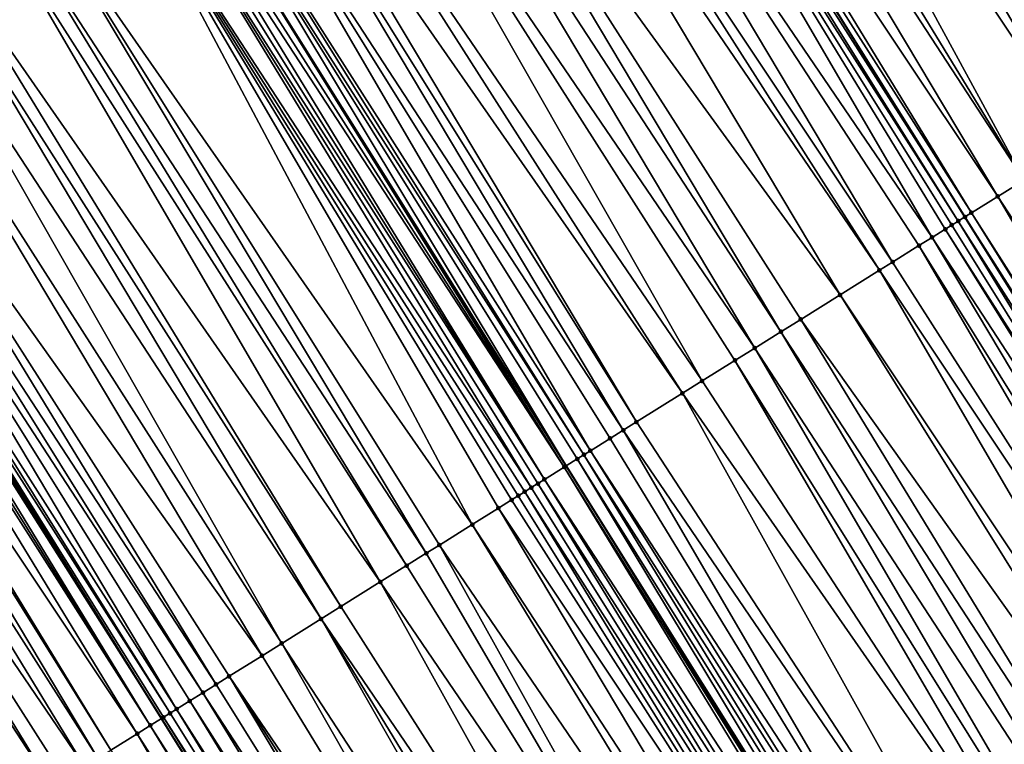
# Model space of a CAD drawing. Header units: feet. Extents: x 2004186 to 2014793, y 836912 to 864902.
# Tile 456 of 974: x 2009856 to 2009882, y 848947 to 848966. Entities that reach past the tile are written whole.
import ezdxf

# ---------------------------------------------------------------- set-up
doc = ezdxf.new("R2010")
doc.units = ezdxf.units.FT
doc.header["$LTSCALE"] = 100
doc.header["$MEASUREMENT"] = 0
for name, color, linetype, lineweight in [('EP_Travel Lane', 5, 'Continuous', 40), ('GPL_Skip Line', 2, 'Continuous', 40), ('Road Shots', 4, 'Continuous', 200), ('Road X-Section', 30, 'Continuous', 13)]:
    doc.layers.add(name, color=color, linetype=linetype, lineweight=lineweight)
doc.layers.add('I-77 SB_MM21-27-Surface-TIN', color=7, linetype='Continuous')

msp = doc.modelspace()

# ---------------------------------------------------------------- linework, layer by layer
at = {"layer": 'EP_Travel Lane'}
msp.add_polyline3d([(2009922.732590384, 848845.9093054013, 427.7466532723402), (2009912.311521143, 848862.9794874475, 427.6353479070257), (2009901.890393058, 848880.049765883, 427.5545564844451), (2009891.469273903, 848897.1200296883, 427.4691715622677), (2009881.063165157, 848913.8753565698, 427.4190355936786), (2009870.463312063, 848930.8352990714, 427.3590392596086), (2009859.863490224, 848947.7951915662, 427.2796639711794), (2009849.263633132, 848964.755140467, 427.2221198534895), (2009838.720720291, 848981.3424521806, 427.1364189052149), (2009827.963152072, 848998.2030135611, 427.0771608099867), (2009817.205627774, 849015.0635061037, 426.9972308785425), (2009806.448035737, 849031.9241048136, 426.949170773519), (2009795.557487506, 849048.2402471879, 426.8732766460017), (2009784.392036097, 849064.8334639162, 426.7987282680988), (2009773.226573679, 849081.4266970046, 426.7300865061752), (2009762.061131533, 849098.0198999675, 426.6504041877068), (2009750.965655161, 849114.3226856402, 426.583410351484)], dxfattribs=at)
at = {"layer": 'GPL_Skip Line'}
for points in [[(2009953.829437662, 848841.4261146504, 428.721481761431), (2009943.524610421, 848858.56616258, 428.6641164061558), (2009933.127624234, 848875.6511519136, 428.5878087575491), (2009922.730622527, 848892.7361667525, 428.519566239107), (2009912.33363203, 848909.8211631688, 428.4454982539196), (2009901.793440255, 848926.8179547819, 428.3846184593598), (2009891.20368886, 848943.7842266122, 428.3312489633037), (2009880.613957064, 848960.750467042, 428.2658008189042), (2009870.024222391, 848977.7167120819, 428.202126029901), (2009859.249325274, 848994.5654839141, 428.1196564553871), (2009848.421835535, 849011.3809139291, 428.0372503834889), (2009837.59432419, 849028.196377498, 427.9649437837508), (2009826.766831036, 849045.0118128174, 427.8841342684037), (2009815.719622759, 849061.6833479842, 427.8140215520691), (2009804.626809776, 849078.3250743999, 427.7626321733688), (2009793.534014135, 849094.966774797, 427.701693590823), (2009782.441233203, 849111.6084531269, 427.6326563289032), (2009771.182598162, 849128.138074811, 427.5321407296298)], [(2009933.158281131, 848852.2558033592, 428.2070710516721), (2009922.774190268, 848869.3486734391, 428.1384617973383), (2009912.390098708, 848886.4415446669, 428.0702190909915), (2009902.006056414, 848903.5343347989, 427.976362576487), (2009891.530412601, 848920.4104319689, 427.9136971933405), (2009880.92433474, 848937.3665026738, 427.8573967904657), (2009870.318280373, 848954.3225358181, 427.7865722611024), (2009859.712203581, 848971.2786048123, 427.72960863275), (2009849.022044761, 848987.9779411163, 427.6566642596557), (2009838.194197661, 849004.7931455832, 427.5752317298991), (2009827.36634023, 849021.608366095, 427.4986247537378), (2009816.538476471, 849038.4235964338, 427.4249755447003), (2009805.637161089, 849054.960949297, 427.3642147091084), (2009794.594976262, 849071.6363890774, 427.304301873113), (2009783.5527462, 849088.3118971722, 427.2693528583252), (2009772.510594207, 849104.9872873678, 427.1912455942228), (2009761.310572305, 849121.3920772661, 427.0964918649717)]]:
    msp.add_polyline3d(points, dxfattribs=at)
at = {"layer": 'I-77 SB_MM21-27-Surface-TIN', "color": 128, "linetype": 'ByBlock', "lineweight": -2}
for points in [[(2009877.658501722, 848982.4830293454, 428.5531256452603), (2009876.470951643, 848981.7415950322, 428.4957626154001), (2009887.569639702, 848965.093102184, 428.5819766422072)], [(2009877.658501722, 848982.4830293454, 428.5531256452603), (2009887.569639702, 848965.093102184, 428.5819766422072), (2009888.926841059, 848965.9404536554, 428.6467578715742)], [(2009876.470951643, 848981.7415950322, 428.4957626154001), (2009875.453036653, 848981.1061038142, 428.455790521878), (2009886.891034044, 848964.6694344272, 428.552655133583)], [(2009876.470951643, 848981.7415950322, 428.4957626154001), (2009886.891034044, 848964.6694344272, 428.552655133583), (2009887.569639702, 848965.093102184, 428.5819766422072)], [(2009875.453036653, 848981.1061038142, 428.455790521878), (2009874.604783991, 848980.5765120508, 428.4164226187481), (2009885.703473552, 848963.928016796, 428.5017053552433)], [(2009875.453036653, 848981.1061038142, 428.455790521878), (2009886.212424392, 848964.2457730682, 428.5257946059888), (2009886.891034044, 848964.6694344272, 428.552655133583)], [(2009875.453036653, 848981.1061038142, 428.455790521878), (2009885.703473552, 848963.928016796, 428.5017053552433), (2009886.212424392, 848964.2457730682, 428.5257946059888)], [(2009874.604783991, 848980.5765120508, 428.4164226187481), (2009873.586880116, 848979.9410030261, 428.3696011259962), (2009884.346269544, 848963.0806695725, 428.4385580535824)], [(2009874.604783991, 848980.5765120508, 428.4164226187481), (2009884.346269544, 848963.0806695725, 428.4385580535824), (2009885.703473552, 848963.928016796, 428.5017053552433)], [(2009873.586880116, 848979.9410030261, 428.3696011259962), (2009872.568984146, 848979.3054813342, 428.3179070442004), (2009883.667673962, 848962.6569856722, 428.4030268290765)], [(2009873.586880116, 848979.9410030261, 428.3696011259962), (2009883.667673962, 848962.6569856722, 428.4030268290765), (2009884.346269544, 848963.0806695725, 428.4385580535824)], [(2009872.568984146, 848979.3054813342, 428.3179070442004), (2009871.720733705, 848978.7758860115, 428.2771701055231), (2009882.140831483, 848961.7037007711, 428.3245719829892)], [(2009872.568984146, 848979.3054813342, 428.3179070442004), (2009882.140831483, 848961.7037007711, 428.3245719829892), (2009883.667673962, 848962.6569856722, 428.4030268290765)], [(2009871.720733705, 848978.7758860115, 428.2771701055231), (2009871.211785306, 848978.4581258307, 428.2515789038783), (2009882.140831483, 848961.7037007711, 428.3245719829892)], [(2009871.211785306, 848978.4581258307, 428.2515789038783), (2009870.363529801, 848977.9285386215, 428.2139627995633), (2009881.46223099, 848961.2800247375, 428.2920667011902)], [(2009871.211785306, 848978.4581258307, 428.2515789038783), (2009881.46223099, 848961.2800247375, 428.2920667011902), (2009882.140831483, 848961.7037007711, 428.3245719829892)], [(2009870.363529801, 848977.9285386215, 428.2139627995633), (2009870.024222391, 848977.7167120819, 428.202126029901), (2009880.783617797, 848960.8563690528, 428.2673888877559)], [(2009870.363529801, 848977.9285386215, 428.2139627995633), (2009880.783617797, 848960.8563690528, 428.2673888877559), (2009881.46223099, 848961.2800247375, 428.2920667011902)], [(2009869.854568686, 848977.610798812, 428.1962076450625), (2009880.613957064, 848960.750467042, 428.2658008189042), (2009870.024222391, 848977.7167120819, 428.202126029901)], [(2009880.783617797, 848960.8563690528, 428.2673888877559), (2009870.024222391, 848977.7167120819, 428.202126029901), (2009880.613957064, 848960.750467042, 428.2658008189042)], [(2009869.684920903, 848977.5048760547, 428.1866398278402), (2009868.497357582, 848976.7634629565, 428.1374373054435), (2009879.765706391, 848960.2208720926, 428.2252049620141)], [(2009869.854568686, 848977.610798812, 428.1962076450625), (2009869.684920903, 848977.5048760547, 428.1866398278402), (2009880.444309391, 848960.6445441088, 428.2561647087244)], [(2009869.684920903, 848977.5048760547, 428.1866398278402), (2009880.274666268, 848960.5386138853, 428.2437244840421), (2009880.444309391, 848960.6445441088, 428.2561647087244)], [(2009869.684920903, 848977.5048760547, 428.1866398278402), (2009880.105016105, 848960.4326949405, 428.2356226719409), (2009880.274666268, 848960.5386138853, 428.2437244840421)], [(2009869.684920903, 848977.5048760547, 428.1866398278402), (2009879.765706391, 848960.2208720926, 428.2252049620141), (2009880.105016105, 848960.4326949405, 428.2356226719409)], [(2009869.854568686, 848977.610798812, 428.1962076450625), (2009880.444309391, 848960.6445441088, 428.2561647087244), (2009880.613957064, 848960.750467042, 428.2658008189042)], [(2009868.497357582, 848976.7634629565, 428.1374373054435), (2009867.649114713, 848976.2338555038, 428.0920344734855), (2009878.747803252, 848959.5853618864, 428.1779257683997)], [(2009868.497357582, 848976.7634629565, 428.1374373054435), (2009879.426400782, 848960.0090426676, 428.2122571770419), (2009879.765706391, 848960.2208720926, 428.2252049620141)], [(2009868.497357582, 848976.7634629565, 428.1374373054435), (2009878.747803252, 848959.5853618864, 428.1779257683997), (2009879.426400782, 848960.0090426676, 428.2122571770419)], [(2009867.649114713, 848976.2338555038, 428.0920344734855), (2009867.140161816, 848975.9161025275, 428.0692144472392), (2009878.40851081, 848959.3735113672, 428.1568640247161)], [(2009867.649114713, 848976.2338555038, 428.0920344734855), (2009878.40851081, 848959.3735113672, 428.1568640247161), (2009878.747803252, 848959.5853618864, 428.1779257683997)], [(2009867.140161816, 848975.9161025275, 428.0692144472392), (2009865.613315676, 848974.9628234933, 427.9930209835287), (2009877.390617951, 848958.7379846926, 428.103250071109)], [(2009867.140161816, 848975.9161025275, 428.0692144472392), (2009877.390617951, 848958.7379846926, 428.103250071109), (2009878.40851081, 848959.3735113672, 428.1568640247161)], [(2009865.613315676, 848974.9628234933, 427.9930209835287), (2009864.93470756, 848974.5391596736, 427.9652160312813), (2009875.863751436, 848957.7847382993, 428.0396076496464)], [(2009865.613315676, 848974.9628234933, 427.9930209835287), (2009876.372709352, 848958.1024832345, 428.0593360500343), (2009877.390617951, 848958.7379846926, 428.103250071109)], [(2009865.613315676, 848974.9628234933, 427.9930209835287), (2009875.863751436, 848957.7847382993, 428.0396076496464), (2009876.372709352, 848958.1024832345, 428.0593360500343)], [(2009864.93470756, 848974.5391596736, 427.9652160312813), (2009863.916807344, 848973.9036447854, 427.9161389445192), (2009875.185142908, 848957.3610751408, 428.0120548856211)], [(2009864.93470756, 848974.5391596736, 427.9652160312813), (2009875.185142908, 848957.3610751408, 428.0120548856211), (2009875.863751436, 848957.7847382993, 428.0396076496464)], [(2009863.916807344, 848973.9036447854, 427.9161389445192), (2009862.559600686, 848973.0563018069, 427.854628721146), (2009873.827940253, 848956.5137257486, 427.9480733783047)], [(2009863.916807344, 848973.9036447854, 427.9161389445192), (2009874.676191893, 848957.0433191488, 427.988073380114), (2009875.185142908, 848957.3610751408, 428.0120548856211)], [(2009863.916807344, 848973.9036447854, 427.9161389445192), (2009873.827940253, 848956.5137257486, 427.9480733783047), (2009874.676191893, 848957.0433191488, 427.988073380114)], [(2009862.559600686, 848973.0563018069, 427.854628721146), (2009861.880996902, 848972.6326310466, 427.8241539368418), (2009873.31898419, 848956.195977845, 427.9272031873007)], [(2009862.559600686, 848973.0563018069, 427.854628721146), (2009873.31898419, 848956.195977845, 427.9272031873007), (2009873.827940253, 848956.5137257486, 427.9480733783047)], [(2009861.880996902, 848972.6326310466, 427.8241539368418), (2009861.541692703, 848972.4207993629, 427.8103384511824), (2009872.131420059, 848955.4545660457, 427.8784966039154)], [(2009861.880996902, 848972.6326310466, 427.8241539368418), (2009872.131420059, 848955.4545660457, 427.8784966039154), (2009873.31898419, 848956.195977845, 427.9272031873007)], [(2009861.541692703, 848972.4207993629, 427.8103384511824), (2009860.863073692, 848971.997152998, 427.7892476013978), (2009871.792111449, 848955.2427414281, 427.8673981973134)], [(2009861.541692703, 848972.4207993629, 427.8103384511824), (2009871.792111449, 848955.2427414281, 427.8673981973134), (2009872.131420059, 848955.4545660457, 427.8784966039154)], [(2009860.863073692, 848971.997152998, 427.7892476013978), (2009860.184466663, 848971.5734874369, 427.760772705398), (2009870.943856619, 848954.7131531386, 427.8293639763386)], [(2009860.863073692, 848971.997152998, 427.7892476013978), (2009871.452805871, 848955.0309119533, 427.8544313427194), (2009871.792111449, 848955.2427414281, 427.8673981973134)], [(2009860.863073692, 848971.997152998, 427.7892476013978), (2009870.943856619, 848954.7131531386, 427.8293639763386), (2009871.452805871, 848955.0309119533, 427.8544313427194)], [(2009860.184466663, 848971.5734874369, 427.760772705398), (2009860.014826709, 848971.4675521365, 427.7463800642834), (2009870.774210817, 848954.6072272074, 427.8185748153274)], [(2009860.184466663, 848971.5734874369, 427.760772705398), (2009870.774210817, 848954.6072272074, 427.8185748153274), (2009870.943856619, 848954.7131531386, 427.8293639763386)], [(2009860.014826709, 848971.4675521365, 427.7463800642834), (2009859.712203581, 848971.2786048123, 427.72960863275), (2009870.318280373, 848954.3225358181, 427.7865722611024)], [(2009860.014826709, 848971.4675521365, 427.7463800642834), (2009870.318280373, 848954.3225358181, 427.7865722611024), (2009870.60456865, 848954.5012954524, 427.8055454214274)], [(2009860.014826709, 848971.4675521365, 427.7463800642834), (2009870.60456865, 848954.5012954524, 427.8055454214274), (2009870.774210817, 848954.6072272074, 427.8185748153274)], [(2009859.505882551, 848971.1497851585, 427.7181742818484), (2009859.336229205, 848971.0438713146, 427.7120350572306), (2009870.265278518, 848954.2894412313, 427.7830596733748)], [(2009859.505882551, 848971.1497851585, 427.7181742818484), (2009870.265278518, 848954.2894412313, 427.7830596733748), (2009859.712203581, 848971.2786048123, 427.72960863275)], [(2009870.265278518, 848954.2894412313, 427.7830596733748), (2009870.318280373, 848954.3225358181, 427.7865722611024), (2009859.712203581, 848971.2786048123, 427.72960863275)], [(2009858.996924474, 848970.8320404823, 427.6985470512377), (2009858.487964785, 848970.5142983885, 427.6799132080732), (2009869.416979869, 848953.7599231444, 427.7720295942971)], [(2009859.166579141, 848970.937952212, 427.703873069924), (2009858.996924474, 848970.8320404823, 427.6985470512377), (2009869.756302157, 848953.971725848, 427.7746987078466)], [(2009858.996924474, 848970.8320404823, 427.6985470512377), (2009869.58663837, 848953.8658287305, 427.7749928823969), (2009869.756302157, 848953.971725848, 427.7746987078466)], [(2009858.996924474, 848970.8320404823, 427.6985470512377), (2009869.416979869, 848953.7599231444, 427.7720295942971), (2009869.58663837, 848953.8658287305, 427.7749928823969)], [(2009859.336229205, 848971.0438713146, 427.7120350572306), (2009859.166579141, 848970.937952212, 427.703873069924), (2009869.756302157, 848953.971725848, 427.7746987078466)], [(2009859.336229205, 848971.0438713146, 427.7120350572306), (2009869.756302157, 848953.971725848, 427.7746987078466), (2009870.265278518, 848954.2894412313, 427.7830596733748)], [(2009858.487964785, 848970.5142983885, 427.6799132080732), (2009856.452175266, 848969.2432511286, 427.5750339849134), (2009867.890138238, 848952.8066368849, 427.6930522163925)], [(2009858.487964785, 848970.5142983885, 427.6799132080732), (2009869.247325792, 848953.6540104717, 427.7663403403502), (2009869.416979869, 848953.7599231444, 427.7720295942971)], [(2009858.487964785, 848970.5142983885, 427.6799132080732), (2009869.077678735, 848953.5480865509, 427.7563244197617), (2009869.247325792, 848953.6540104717, 427.7663403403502)], [(2009858.487964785, 848970.5142983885, 427.6799132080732), (2009868.90803537, 848953.4421567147, 427.7440331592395), (2009869.077678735, 848953.5480865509, 427.7563244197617)], [(2009858.487964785, 848970.5142983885, 427.6799132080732), (2009868.568741, 848953.2303092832, 427.7241591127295), (2009868.90803537, 848953.4421567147, 427.7440331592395)], [(2009858.487964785, 848970.5142983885, 427.6799132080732), (2009867.890138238, 848952.8066368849, 427.6930522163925), (2009868.568741, 848953.2303092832, 427.7241591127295)], [(2009856.452175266, 848969.2432511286, 427.5750339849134), (2009855.773589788, 848968.8195510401, 427.5332778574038), (2009866.70260748, 848952.0651716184, 427.6237789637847)], [(2009856.452175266, 848969.2432511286, 427.5750339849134), (2009867.041896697, 848952.2770273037, 427.6468280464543), (2009867.890138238, 848952.8066368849, 427.6930522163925)], [(2009856.452175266, 848969.2432511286, 427.5750339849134), (2009866.70260748, 848952.0651716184, 427.6237789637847), (2009867.041896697, 848952.2770273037, 427.6468280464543)], [(2009855.773589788, 848968.8195510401, 427.5332778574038), (2009855.434291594, 848968.6077097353, 427.5157615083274), (2009866.193667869, 848951.7473973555, 427.5927695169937)], [(2009855.773589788, 848968.8195510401, 427.5332778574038), (2009866.193667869, 848951.7473973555, 427.5927695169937), (2009866.70260748, 848952.0651716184, 427.6237789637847)], [(2009855.434291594, 848968.6077097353, 427.5157615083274), (2009854.077082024, 848967.7603714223, 427.4560458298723), (2009865.51506723, 848951.323721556, 427.5603543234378)], [(2009855.434291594, 848968.6077097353, 427.5157615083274), (2009865.51506723, 848951.323721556, 427.5603543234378), (2009866.193667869, 848951.7473973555, 427.5927695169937)], [(2009854.077082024, 848967.7603714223, 427.4560458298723), (2009853.737783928, 848967.5485299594, 427.4384686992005), (2009864.497158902, 848950.6882196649, 427.5162736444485)], [(2009854.077082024, 848967.7603714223, 427.4560458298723), (2009864.497158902, 848950.6882196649, 427.5162736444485), (2009865.51506723, 848951.323721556, 427.5603543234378)], [(2009853.737783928, 848967.5485299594, 427.4384686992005), (2009853.059191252, 848967.1248414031, 427.4011485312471), (2009863.988211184, 848950.3704583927, 427.4902610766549)], [(2009853.737783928, 848967.5485299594, 427.4384686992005), (2009863.988211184, 848950.3704583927, 427.4902610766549), (2009864.497158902, 848950.6882196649, 427.5162736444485)], [(2009853.059191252, 848967.1248414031, 427.4011485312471), (2009852.210943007, 848966.5952425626, 427.3590584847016), (2009862.970309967, 848949.7349451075, 427.4417975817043)], [(2009853.059191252, 848967.1248414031, 427.4011485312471), (2009862.970309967, 848949.7349451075, 427.4417975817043), (2009863.988211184, 848950.3704583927, 427.4902610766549)], [(2009852.210943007, 848966.5952425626, 427.3590584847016), (2009850.853753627, 848965.7478719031, 427.2869004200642), (2009862.461367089, 848949.4171760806, 427.412802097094)], [(2009852.210943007, 848966.5952425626, 427.3590584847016), (2009862.461367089, 848949.4171760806, 427.412802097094), (2009862.970309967, 848949.7349451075, 427.4417975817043)], [(2009850.853753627, 848965.7478719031, 427.2869004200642), (2009850.344790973, 848965.4301345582, 427.2700932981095), (2009861.27381923, 848948.6757382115, 427.3540676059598)], [(2009850.853753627, 848965.7478719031, 427.2869004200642), (2009861.613124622, 848948.8875679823, 427.3671483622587), (2009862.461367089, 848949.4171760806, 427.412802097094)], [(2009850.853753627, 848965.7478719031, 427.2869004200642), (2009861.27381923, 848948.6757382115, 427.3540676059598), (2009861.613124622, 848948.8875679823, 427.3671483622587)], [(2009850.005487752, 848965.2183013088, 427.2556754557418), (2009849.496547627, 848964.9005278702, 427.2249845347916), (2009860.255938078, 848948.0401927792, 427.2932384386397)], [(2009850.344790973, 848965.4301345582, 427.2700932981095), (2009850.005487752, 848965.2183013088, 427.2556754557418), (2009860.934518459, 848948.4639010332, 427.3381375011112)], [(2009850.005487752, 848965.2183013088, 427.2556754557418), (2009860.59522336, 848948.2520547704, 427.3187130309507), (2009860.934518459, 848948.4639010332, 427.3381375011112)], [(2009850.005487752, 848965.2183013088, 427.2556754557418), (2009860.255938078, 848948.0401927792, 427.2932384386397), (2009860.59522336, 848948.2520547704, 427.3187130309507)], [(2009850.344790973, 848965.4301345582, 427.2700932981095), (2009860.934518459, 848948.4639010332, 427.3381375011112), (2009861.27381923, 848948.6757382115, 427.3540676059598)], [(2009849.157219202, 848964.6887350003, 427.2260990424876), (2009859.863490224, 848947.7951915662, 427.2796639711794), (2009849.263633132, 848964.755140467, 427.2221198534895)], [(2009849.326892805, 848964.7946163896, 427.2197543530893), (2009849.263633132, 848964.755140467, 427.2221198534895), (2009859.863490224, 848947.7951915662, 427.2796639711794)], [(2009849.496547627, 848964.9005278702, 427.2249845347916), (2009849.326892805, 848964.7946163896, 427.2197543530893), (2009860.086291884, 848947.9342674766, 427.282690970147)], [(2009849.326892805, 848964.7946163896, 427.2197543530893), (2009859.863490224, 848947.7951915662, 427.2796639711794), (2009859.916635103, 848947.828359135, 427.2786677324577)], [(2009849.326892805, 848964.7946163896, 427.2197543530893), (2009859.916635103, 848947.828359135, 427.2786677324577), (2009860.086291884, 848947.9342674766, 427.282690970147)], [(2009849.496547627, 848964.9005278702, 427.2249845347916), (2009860.086291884, 848947.9342674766, 427.282690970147), (2009860.255938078, 848948.0401927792, 427.2932384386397)], [(2009848.817894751, 848964.4769357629, 427.2247643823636), (2009848.139304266, 848964.0532436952, 427.1860935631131), (2009859.237984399, 848947.4047635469, 427.2771065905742)], [(2009848.987553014, 848964.5828417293, 427.2278734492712), (2009848.817894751, 848964.4769357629, 427.2247643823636), (2009859.577298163, 848947.6165799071, 427.2850288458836)], [(2009848.817894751, 848964.4769357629, 427.2247643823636), (2009859.237984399, 848947.4047635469, 427.2771065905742), (2009859.577298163, 848947.6165799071, 427.2850288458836)], [(2009849.157219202, 848964.6887350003, 427.2260990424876), (2009848.987553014, 848964.5828417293, 427.2278734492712), (2009859.577298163, 848947.6165799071, 427.2850288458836)], [(2009849.157219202, 848964.6887350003, 427.2260990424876), (2009859.577298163, 848947.6165799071, 427.2850288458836), (2009859.863490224, 848947.7951915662, 427.2796639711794)], [(2009847.969648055, 848963.9473344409, 427.1817197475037), (2009847.460686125, 848963.6295959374, 427.1644669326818), (2009858.220070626, 848946.7692703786, 427.2363812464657)], [(2009848.139304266, 848964.0532436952, 427.1860935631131), (2009847.969648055, 848963.9473344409, 427.1817197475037), (2009858.559370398, 848946.9811091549, 427.2529259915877)], [(2009847.969648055, 848963.9473344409, 427.1817197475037), (2009858.220070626, 848946.7692703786, 427.2363812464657), (2009858.559370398, 848946.9811091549, 427.2529259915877)], [(2009848.139304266, 848964.0532436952, 427.1860935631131), (2009858.559370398, 848946.9811091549, 427.2529259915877), (2009859.237984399, 848947.4047635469, 427.2771065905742)], [(2009847.460686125, 848963.6295959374, 427.1644669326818), (2009846.612437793, 848963.0999972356, 427.1224301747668), (2009857.880777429, 848946.5574210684, 427.2157845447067)], [(2009847.460686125, 848963.6295959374, 427.1644669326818), (2009857.880777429, 848946.5574210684, 427.2157845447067), (2009858.220070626, 848946.7692703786, 427.2363812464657)], [(2009846.612437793, 848963.0999972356, 427.1224301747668), (2009846.103489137, 848962.7822374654, 427.0969968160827), (2009857.032529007, 848946.027822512, 427.173801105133)], [(2009846.612437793, 848963.0999972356, 427.1224301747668), (2009857.371829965, 848946.2396593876, 427.1896147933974), (2009857.880777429, 848946.5574210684, 427.2157845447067)], [(2009846.612437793, 848963.0999972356, 427.1224301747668), (2009857.032529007, 848946.027822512, 427.173801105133), (2009857.371829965, 848946.2396593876, 427.1896147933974)], [(2009846.103489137, 848962.7822374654, 427.0969968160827), (2009856.184281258, 848945.4982228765, 427.1314025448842), (2009857.032529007, 848946.027822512, 427.173801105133)], [(2009882.140831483, 848961.7037007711, 428.3245719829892), (2009881.46223099, 848961.2800247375, 428.2920667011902), (2009892.391252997, 848944.5256384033, 428.3799486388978)], [(2009881.46223099, 848961.2800247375, 428.2920667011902), (2009880.783617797, 848960.8563690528, 428.2673888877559), (2009891.542996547, 848943.9960527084, 428.3429151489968)], [(2009881.46223099, 848961.2800247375, 428.2920667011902), (2009891.542996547, 848943.9960527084, 428.3429151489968), (2009892.391252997, 848944.5256384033, 428.3799486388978)], [(2009880.444309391, 848960.6445441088, 428.2561647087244), (2009880.274666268, 848960.5386138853, 428.2437244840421), (2009890.864397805, 848943.5723738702, 428.3093330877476)], [(2009880.444309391, 848960.6445441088, 428.2561647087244), (2009891.20368886, 848943.7842266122, 428.3312489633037), (2009880.613957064, 848960.750467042, 428.2658008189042)], [(2009880.444309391, 848960.6445441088, 428.2561647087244), (2009890.864397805, 848943.5723738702, 428.3093330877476), (2009891.20368886, 848943.7842266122, 428.3312489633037)], [(2009880.783617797, 848960.8563690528, 428.2673888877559), (2009880.613957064, 848960.750467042, 428.2658008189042), (2009891.373341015, 848943.890142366, 428.3381228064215)], [(2009891.373341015, 848943.890142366, 428.3381228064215), (2009880.613957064, 848960.750467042, 428.2658008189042), (2009891.20368886, 848943.7842266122, 428.3312489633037)], [(2009880.783617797, 848960.8563690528, 428.2673888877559), (2009891.373341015, 848943.890142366, 428.3381228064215), (2009891.542996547, 848943.9960527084, 428.3429151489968)], [(2009880.105016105, 848960.4326949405, 428.2356226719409), (2009879.765706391, 848960.2208720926, 428.2252049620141), (2009890.694746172, 848943.4664572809, 428.3021378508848)], [(2009880.274666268, 848960.5386138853, 428.2437244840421), (2009880.105016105, 848960.4326949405, 428.2356226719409), (2009890.864397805, 848943.5723738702, 428.3093330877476)], [(2009880.105016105, 848960.4326949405, 428.2356226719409), (2009890.694746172, 848943.4664572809, 428.3021378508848), (2009890.864397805, 848943.5723738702, 428.3093330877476)], [(2009879.765706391, 848960.2208720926, 428.2252049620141), (2009879.426400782, 848960.0090426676, 428.2122571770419), (2009890.016129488, 848943.0428071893, 428.2796135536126)], [(2009879.765706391, 848960.2208720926, 428.2252049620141), (2009890.016129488, 848943.0428071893, 428.2796135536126), (2009890.694746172, 848943.4664572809, 428.3021378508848)], [(2009879.426400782, 848960.0090426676, 428.2122571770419), (2009878.747803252, 848959.5853618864, 428.1779257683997), (2009889.507177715, 848942.7250524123, 428.2561009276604)], [(2009879.426400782, 848960.0090426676, 428.2122571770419), (2009889.507177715, 848942.7250524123, 428.2561009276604), (2009890.016129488, 848943.0428071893, 428.2796135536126)], [(2009878.40851081, 848959.3735113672, 428.1568640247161), (2009877.390617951, 848958.7379846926, 428.103250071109), (2009888.489289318, 848942.0895185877, 428.1997398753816)], [(2009878.747803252, 848959.5853618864, 428.1779257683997), (2009878.40851081, 848959.3735113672, 428.1568640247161), (2009889.507177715, 848942.7250524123, 428.2561009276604)], [(2009878.40851081, 848959.3735113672, 428.1568640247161), (2009888.489289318, 848942.0895185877, 428.1997398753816), (2009889.507177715, 848942.7250524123, 428.2561009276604)], [(2009877.390617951, 848958.7379846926, 428.103250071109), (2009876.372709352, 848958.1024832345, 428.0593360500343), (2009887.980334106, 848941.7717693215, 428.1783470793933)], [(2009877.390617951, 848958.7379846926, 428.103250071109), (2009887.980334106, 848941.7717693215, 428.1783470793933), (2009888.489289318, 848942.0895185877, 428.1997398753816)], [(2009876.372709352, 848958.1024832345, 428.0593360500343), (2009875.863751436, 848957.7847382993, 428.0396076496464), (2009886.792781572, 848941.0303389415, 428.1224969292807)], [(2009876.372709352, 848958.1024832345, 428.0593360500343), (2009886.792781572, 848941.0303389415, 428.1224969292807), (2009887.980334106, 848941.7717693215, 428.1783470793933)], [(2009875.863751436, 848957.7847382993, 428.0396076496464), (2009875.185142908, 848957.3610751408, 428.0120548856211), (2009886.114172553, 848940.6066765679, 428.0952482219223)], [(2009875.863751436, 848957.7847382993, 428.0396076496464), (2009886.114172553, 848940.6066765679, 428.0952482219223), (2009886.792781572, 848941.0303389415, 428.1224969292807)], [(2009875.185142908, 848957.3610751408, 428.0120548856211), (2009874.676191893, 848957.0433191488, 427.988073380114), (2009885.26591638, 848940.0770904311, 428.0580447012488)], [(2009875.185142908, 848957.3610751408, 428.0120548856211), (2009885.26591638, 848940.0770904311, 428.0580447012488), (2009886.114172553, 848940.6066765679, 428.0952482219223)], [(2009874.676191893, 848957.0433191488, 427.988073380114), (2009873.827940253, 848956.5137257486, 427.9480733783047), (2009884.756960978, 848939.7593414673, 428.0367681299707)], [(2009874.676191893, 848957.0433191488, 427.988073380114), (2009884.756960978, 848939.7593414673, 428.0367681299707), (2009885.26591638, 848940.0770904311, 428.0580447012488)], [(2009873.827940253, 848956.5137257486, 427.9480733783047), (2009873.31898419, 848956.195977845, 427.9272031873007), (2009884.756960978, 848939.7593414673, 428.0367681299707)], [(2009873.31898419, 848956.195977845, 427.9272031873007), (2009872.131420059, 848955.4545660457, 427.8784966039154), (2009883.060449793, 848938.7001673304, 427.9616445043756)], [(2009873.31898419, 848956.195977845, 427.9272031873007), (2009883.060449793, 848938.7001673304, 427.9616445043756), (2009884.756960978, 848939.7593414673, 428.0367681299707)], [(2009872.131420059, 848955.4545660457, 427.8784966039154), (2009871.792111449, 848955.2427414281, 427.8673981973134), (2009883.060449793, 848938.7001673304, 427.9616445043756)], [(2009871.452805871, 848955.0309119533, 427.8544313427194), (2009870.943856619, 848954.7131531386, 427.8293639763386), (2009881.872879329, 848937.9587656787, 427.9168448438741)], [(2009871.792111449, 848955.2427414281, 427.8673981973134), (2009871.452805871, 848955.0309119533, 427.8544313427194), (2009881.872879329, 848937.9587656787, 427.9168448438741)], [(2009871.792111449, 848955.2427414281, 427.8673981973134), (2009881.872879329, 848937.9587656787, 427.9168448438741), (2009883.060449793, 848938.7001673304, 427.9616445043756)], [(2009870.774210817, 848954.6072272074, 427.8185748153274), (2009870.60456865, 848954.5012954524, 427.8055454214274), (2009881.194294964, 848937.5350638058, 427.8744024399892)], [(2009870.943856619, 848954.7131531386, 427.8293639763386), (2009870.774210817, 848954.6072272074, 427.8185748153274), (2009881.53358005, 848937.7469261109, 427.8999967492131)], [(2009870.774210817, 848954.6072272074, 427.8185748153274), (2009881.194294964, 848937.5350638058, 427.8744024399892), (2009881.53358005, 848937.7469261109, 427.8999967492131)], [(2009870.943856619, 848954.7131531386, 427.8293639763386), (2009881.53358005, 848937.7469261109, 427.8999967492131), (2009881.872879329, 848937.9587656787, 427.9168448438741)], [(2009870.265278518, 848954.2894412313, 427.7830596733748), (2009869.756302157, 848953.971725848, 427.7746987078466), (2009880.685352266, 848937.2172944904, 427.845297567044)], [(2009870.265278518, 848954.2894412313, 427.7830596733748), (2009880.855003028, 848937.3232124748, 427.8530293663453), (2009870.318280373, 848954.3225358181, 427.7865722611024)], [(2009870.265278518, 848954.2894412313, 427.7830596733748), (2009880.685352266, 848937.2172944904, 427.845297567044), (2009880.855003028, 848937.3232124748, 427.8530293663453)], [(2009870.60456865, 848954.5012954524, 427.8055454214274), (2009870.318280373, 848954.3225358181, 427.7865722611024), (2009880.92433474, 848937.3665026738, 427.8573967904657)], [(2009880.855003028, 848937.3232124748, 427.8530293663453), (2009880.92433474, 848937.3665026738, 427.8573967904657), (2009870.318280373, 848954.3225358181, 427.7865722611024)], [(2009870.60456865, 848954.5012954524, 427.8055454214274), (2009880.92433474, 848937.3665026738, 427.8573967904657), (2009881.194294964, 848937.5350638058, 427.8744024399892)], [(2009869.416979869, 848953.7599231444, 427.7720295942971), (2009869.247325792, 848953.6540104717, 427.7663403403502), (2009880.006732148, 848936.7936498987, 427.8248888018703)], [(2009869.58663837, 848953.8658287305, 427.7749928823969), (2009869.416979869, 848953.7599231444, 427.7720295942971), (2009880.006732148, 848936.7936498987, 427.8248888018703)], [(2009869.756302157, 848953.971725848, 427.7746987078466), (2009869.58663837, 848953.8658287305, 427.7749928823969), (2009880.346047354, 848937.0054639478, 427.8319209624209)], [(2009869.58663837, 848953.8658287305, 427.7749928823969), (2009880.006732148, 848936.7936498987, 427.8248888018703), (2009880.346047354, 848937.0054639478, 427.8319209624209)], [(2009869.756302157, 848953.971725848, 427.7746987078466), (2009880.346047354, 848937.0054639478, 427.8319209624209), (2009880.685352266, 848937.2172944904, 427.845297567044)], [(2009869.077678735, 848953.5480865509, 427.7563244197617), (2009868.90803537, 848953.4421567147, 427.7440331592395), (2009879.667431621, 848936.5818123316, 427.8088101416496)], [(2009869.247325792, 848953.6540104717, 427.7663403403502), (2009869.077678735, 848953.5480865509, 427.7563244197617), (2009879.667431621, 848936.5818123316, 427.8088101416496)], [(2009869.247325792, 848953.6540104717, 427.7663403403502), (2009879.667431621, 848936.5818123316, 427.8088101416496), (2009880.006732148, 848936.7936498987, 427.8248888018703)], [(2009868.90803537, 848953.4421567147, 427.7440331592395), (2009868.568741, 848953.2303092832, 427.7241591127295), (2009879.667431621, 848936.5818123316, 427.8088101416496)], [(2009868.568741, 848953.2303092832, 427.7241591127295), (2009867.890138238, 848952.8066368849, 427.6930522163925), (2009878.819180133, 848936.0522186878, 427.7687190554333)], [(2009868.568741, 848953.2303092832, 427.7241591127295), (2009878.819180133, 848936.0522186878, 427.7687190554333), (2009879.667431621, 848936.5818123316, 427.8088101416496)], [(2009867.890138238, 848952.8066368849, 427.6930522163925), (2009867.041896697, 848952.2770273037, 427.6468280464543), (2009878.310233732, 848935.7344553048, 427.741896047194)], [(2009867.890138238, 848952.8066368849, 427.6930522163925), (2009878.310233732, 848935.7344553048, 427.741896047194), (2009878.819180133, 848936.0522186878, 427.7687190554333)], [(2009867.041896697, 848952.2770273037, 427.6468280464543), (2009866.70260748, 848952.0651716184, 427.6237789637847), (2009876.7833987, 848934.7811584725, 427.6588563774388)], [(2009867.041896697, 848952.2770273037, 427.6468280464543), (2009876.7833987, 848934.7811584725, 427.6588563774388), (2009878.310233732, 848935.7344553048, 427.741896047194)], [(2009866.70260748, 848952.0651716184, 427.6237789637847), (2009866.193667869, 848951.7473973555, 427.5927695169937), (2009876.7833987, 848934.7811584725, 427.6588563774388)], [(2009866.193667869, 848951.7473973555, 427.5927695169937), (2009865.51506723, 848951.323721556, 427.5603543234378), (2009876.7833987, 848934.7811584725, 427.6588563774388)], [(2009865.51506723, 848951.323721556, 427.5603543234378), (2009864.497158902, 848950.6882196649, 427.5162736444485), (2009875.256546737, 848933.8278887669, 427.5862512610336)], [(2009865.51506723, 848951.323721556, 427.5603543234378), (2009875.256546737, 848933.8278887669, 427.5862512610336), (2009876.7833987, 848934.7811584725, 427.6588563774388)], [(2009864.497158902, 848950.6882196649, 427.5162736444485), (2009863.988211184, 848950.3704583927, 427.4902610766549), (2009875.256546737, 848933.8278887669, 427.5862512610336)], [(2009863.988211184, 848950.3704583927, 427.4902610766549), (2009862.970309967, 848949.7349451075, 427.4417975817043), (2009873.899347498, 848932.9805339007, 427.5201682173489)], [(2009863.988211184, 848950.3704583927, 427.4902610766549), (2009874.408301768, 848933.298284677, 427.5421419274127), (2009875.256546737, 848933.8278887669, 427.5862512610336)], [(2009863.988211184, 848950.3704583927, 427.4902610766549), (2009873.899347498, 848932.9805339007, 427.5201682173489), (2009874.408301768, 848933.298284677, 427.5421419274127)], [(2009862.970309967, 848949.7349451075, 427.4417975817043), (2009862.461367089, 848949.4171760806, 427.412802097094), (2009872.881455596, 848932.3450056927, 427.4659676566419)], [(2009862.970309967, 848949.7349451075, 427.4417975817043), (2009872.881455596, 848932.3450056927, 427.4659676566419), (2009873.899347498, 848932.9805339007, 427.5201682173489)], [(2009862.461367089, 848949.4171760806, 427.412802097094), (2009861.613124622, 848948.8875679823, 427.3671483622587), (2009872.881455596, 848932.3450056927, 427.4659676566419)], [(2009861.27381923, 848948.6757382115, 427.3540676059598), (2009860.934518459, 848948.4639010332, 427.3381375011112), (2009871.863531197, 848931.7095295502, 427.4317944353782)], [(2009861.613124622, 848948.8875679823, 427.3671483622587), (2009861.27381923, 848948.6757382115, 427.3540676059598), (2009871.863531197, 848931.7095295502, 427.4317944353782)], [(2009861.613124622, 848948.8875679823, 427.3671483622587), (2009872.372500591, 848932.0272560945, 427.4444471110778), (2009872.881455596, 848932.3450056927, 427.4659676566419)], [(2009861.613124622, 848948.8875679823, 427.3671483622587), (2009871.863531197, 848931.7095295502, 427.4317944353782), (2009872.372500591, 848932.0272560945, 427.4444471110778)], [(2009860.934518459, 848948.4639010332, 427.3381375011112), (2009860.59522336, 848948.2520547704, 427.3187130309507), (2009871.354581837, 848931.3917709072, 427.4067948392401)], [(2009860.934518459, 848948.4639010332, 427.3381375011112), (2009871.354581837, 848931.3917709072, 427.4067948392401), (2009871.863531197, 848931.7095295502, 427.4317944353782)], [(2009860.59522336, 848948.2520547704, 427.3187130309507), (2009860.255938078, 848948.0401927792, 427.2932384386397), (2009871.015290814, 848931.1799181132, 427.3848590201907)], [(2009860.59522336, 848948.2520547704, 427.3187130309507), (2009871.015290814, 848931.1799181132, 427.3848590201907), (2009871.354581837, 848931.3917709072, 427.4067948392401)], [(2009860.086291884, 848947.9342674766, 427.282690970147), (2009859.916635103, 848947.828359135, 427.2786677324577), (2009870.675998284, 848930.9680677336, 427.3638520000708)], [(2009860.255938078, 848948.0401927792, 427.2932384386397), (2009860.086291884, 848947.9342674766, 427.282690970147), (2009870.675998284, 848930.9680677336, 427.3638520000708)], [(2009860.255938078, 848948.0401927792, 427.2932384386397), (2009870.675998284, 848930.9680677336, 427.3638520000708), (2009871.015290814, 848931.1799181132, 427.3848590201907)], [(2009859.577298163, 848947.6165799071, 427.2850288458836), (2009870.336684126, 848930.7562520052, 427.3561738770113), (2009859.863490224, 848947.7951915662, 427.2796639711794)], [(2009859.916635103, 848947.828359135, 427.2786677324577), (2009859.863490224, 848947.7951915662, 427.2796639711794), (2009870.463312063, 848930.8352990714, 427.3590392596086)], [(2009870.336684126, 848930.7562520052, 427.3561738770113), (2009870.463312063, 848930.8352990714, 427.3590392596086), (2009859.863490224, 848947.7951915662, 427.2796639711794)], [(2009859.916635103, 848947.828359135, 427.2786677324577), (2009870.463312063, 848930.8352990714, 427.3590392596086), (2009870.675998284, 848930.9680677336, 427.3638520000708)], [(2009859.237984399, 848947.4047635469, 427.2771065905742), (2009858.559370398, 848946.9811091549, 427.2529259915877), (2009869.318727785, 848930.1208270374, 427.341685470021)], [(2009859.577298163, 848947.6165799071, 427.2850288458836), (2009859.237984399, 848947.4047635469, 427.2771065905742), (2009869.997364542, 848930.5444449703, 427.3518396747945)], [(2009859.237984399, 848947.4047635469, 427.2771065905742), (2009869.318727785, 848930.1208270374, 427.341685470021), (2009869.997364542, 848930.5444449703, 427.3518396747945)], [(2009859.577298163, 848947.6165799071, 427.2850288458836), (2009869.997364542, 848930.5444449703, 427.3518396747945), (2009870.336684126, 848930.7562520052, 427.3561738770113)]]:
    msp.add_3dface(points, dxfattribs=at)
at = {"layer": 'Road Shots', "lineweight": 100}
for p in [(2009881.46223099, 848961.2800247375, 428.2920667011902), (2009880.444309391, 848960.6445441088, 428.2561647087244), (2009880.613957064, 848960.750467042, 428.2658008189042), (2009880.783617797, 848960.8563690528, 428.2673888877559), (2009880.105016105, 848960.4326949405, 428.2356226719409), (2009880.274666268, 848960.5386138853, 428.2437244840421), (2009879.765706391, 848960.2208720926, 428.2252049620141), (2009879.426400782, 848960.0090426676, 428.2122571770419), (2009878.40851081, 848959.3735113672, 428.1568640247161), (2009878.747803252, 848959.5853618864, 428.1779257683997), (2009877.390617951, 848958.7379846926, 428.103250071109), (2009876.372709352, 848958.1024832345, 428.0593360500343), (2009875.863751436, 848957.7847382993, 428.0396076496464), (2009875.185142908, 848957.3610751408, 428.0120548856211), (2009874.676191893, 848957.0433191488, 427.988073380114), (2009873.827940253, 848956.5137257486, 427.9480733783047), (2009873.31898419, 848956.195977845, 427.9272031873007), (2009872.131420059, 848955.4545660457, 427.8784966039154), (2009871.452805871, 848955.0309119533, 427.8544313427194), (2009871.792111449, 848955.2427414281, 427.8673981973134), (2009870.774210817, 848954.6072272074, 427.8185748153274), (2009870.943856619, 848954.7131531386, 427.8293639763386), (2009870.265278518, 848954.2894412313, 427.7830596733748), (2009870.60456865, 848954.5012954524, 427.8055454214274), (2009869.416979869, 848953.7599231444, 427.7720295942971), (2009869.58663837, 848953.8658287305, 427.7749928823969), (2009869.756302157, 848953.971725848, 427.7746987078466), (2009869.077678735, 848953.5480865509, 427.7563244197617), (2009869.247325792, 848953.6540104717, 427.7663403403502), (2009868.90803537, 848953.4421567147, 427.7440331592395), (2009868.568741, 848953.2303092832, 427.7241591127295), (2009867.890138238, 848952.8066368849, 427.6930522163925), (2009867.041896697, 848952.2770273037, 427.6468280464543), (2009866.70260748, 848952.0651716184, 427.6237789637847), (2009866.193667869, 848951.7473973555, 427.5927695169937), (2009865.51506723, 848951.323721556, 427.5603543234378), (2009864.497158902, 848950.6882196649, 427.5162736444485), (2009863.988211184, 848950.3704583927, 427.4902610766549), (2009862.970309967, 848949.7349451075, 427.4417975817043), (2009862.461367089, 848949.4171760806, 427.412802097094), (2009861.27381923, 848948.6757382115, 427.3540676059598), (2009861.613124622, 848948.8875679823, 427.3671483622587), (2009860.934518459, 848948.4639010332, 427.3381375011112), (2009860.59522336, 848948.2520547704, 427.3187130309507), (2009860.086291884, 848947.9342674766, 427.282690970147), (2009860.255938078, 848948.0401927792, 427.2932384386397), (2009859.916635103, 848947.828359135, 427.2786677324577), (2009859.237984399, 848947.4047635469, 427.2771065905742), (2009859.577298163, 848947.6165799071, 427.2850288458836)]:
    msp.add_point(p, dxfattribs=at)
at = {"layer": 'Road X-Section', "extrusion": (0.5294869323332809, -0.8483125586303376, 0.003064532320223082), "elevation": 344002.766669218, "flags": 128}
msp.add_lwpolyline([(2154497.706612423, -627.3320761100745), (2154498.306612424, -627.3126452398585), (2154498.706612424, -627.2957792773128), (2154499.306612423, -627.2635327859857), (2154500.106612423, -627.2236613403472), (2154500.706612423, -627.2002966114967), (2154501.506612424, -627.1606860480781), (2154501.906612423, -627.1392230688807), (2154502.506612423, -627.1135446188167), (2154503.106612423, -627.0881111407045), (2154504.106612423, -627.0460741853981), (2154504.706612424, -627.0288212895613), (2154504.906612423, -627.0244474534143), (2154505.706612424, -626.9857764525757), (2154505.906612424, -626.9826673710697), (2154506.106612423, -626.9844417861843), (2154506.306612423, -626.9907865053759), (2154506.506612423, -626.9855562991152), (2154507.106612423, -626.9548652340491), (2154507.506612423, -626.9404473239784), (2154508.106612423, -626.9236401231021), (2154509.706612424, -626.8514817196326), (2154510.706612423, -626.8093914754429), (2154511.506612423, -626.772071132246), (2154511.906612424, -626.754493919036), (2154513.506612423, -626.6947779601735), (2154513.906612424, -626.6772615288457), (2154514.706612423, -626.6355052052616), (2154517.106612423, -626.5306254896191), (2154517.706612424, -626.5119915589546), (2154517.906612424, -626.5066655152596), (2154518.106612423, -626.4985034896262), (2154518.306612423, -626.4923642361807), (2154518.906612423, -626.4641583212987), (2154519.106612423, -626.4497656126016), (2154519.906612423, -626.421290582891), (2154520.706612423, -626.4001996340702), (2154521.106612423, -626.3863840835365), (2154521.906612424, -626.3559091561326), (2154523.506612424, -626.2943986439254), (2154524.706612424, -626.2453213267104), (2154525.506612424, -626.2175162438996), (2154527.306612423, -626.1413224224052), (2154527.906612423, -626.1185022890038), (2154528.906612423, -626.073099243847), (2154530.306612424, -626.0238964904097), (2154530.506612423, -626.0143286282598), (2154531.106612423, -625.9965733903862), (2154532.106612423, -625.9589571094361), (2154532.706612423, -625.9333657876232), (2154533.706612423, -625.8926286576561), (2154534.906612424, -625.8409343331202), (2154536.106612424, -625.7941126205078), (2154537.106612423, -625.754744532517), (2154538.306612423, -625.714772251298), (2154539.706612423, -625.6574089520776), (2154540.706612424, -625.618826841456), (2154541.306612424, -625.6017727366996), (2154541.906612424, -625.5872119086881), (2154542.306612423, -625.5814704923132), (2154542.506612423, -625.561739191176), (2154542.706612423, -625.5369391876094), (2154542.906612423, -625.5189108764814), (2154543.106612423, -625.5108413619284), (2154543.306612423, -625.5077711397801), (2154543.506612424, -625.5075751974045), (2154544.506612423, -625.4742840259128), (2154544.706612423, -625.4607249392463), (2154544.906612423, -625.4438232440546), (2154545.106612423, -625.4379126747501), (2154545.506612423, -625.4292983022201), (2154546.706612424, -625.3893137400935), (2154548.506612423, -625.3230167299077), (2154549.106612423, -625.3017459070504)], dxfattribs=at)
at = {"layer": 'Road X-Section', "extrusion": (0.5294869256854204, -0.8483125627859, 0.003064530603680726), "elevation": 344022.7497791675, "flags": 128}
msp.add_lwpolyline([(2154497.509309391, -627.3238733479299), (2154498.30930939, -627.2943568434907), (2154499.509309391, -627.2439702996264), (2154499.90930939, -627.2242390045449), (2154500.90930939, -627.1856251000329), (2154501.30930939, -627.164932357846), (2154501.90930939, -627.1397873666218), (2154502.90930939, -627.0973886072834), (2154503.30930939, -627.0815748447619), (2154503.90930939, -627.0554049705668), (2154504.30930939, -627.0348081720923), (2154504.70930939, -627.0182633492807), (2154505.509309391, -626.9940826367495), (2154505.90930939, -626.9861603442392), (2154506.30930939, -626.9925214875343), (2154506.509309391, -626.9884982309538), (2154506.70930939, -626.9779507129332), (2154507.10930939, -626.9524760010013), (2154507.50930939, -626.933051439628), (2154507.90930939, -626.9171212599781), (2154508.30930939, -626.9040404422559), (2154509.30930939, -626.8583864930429), (2154509.90930939, -626.8293908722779), (2154511.10930939, -626.7809271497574), (2154511.70930939, -626.7549144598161), (2154512.90930939, -626.7108335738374), (2154513.70930939, -626.6784182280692), (2154514.309309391, -626.6474086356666), (2154514.70930939, -626.6243594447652), (2154515.709309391, -626.578135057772), (2154516.50930939, -626.5470280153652), (2154516.90930939, -626.5271538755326), (2154517.109309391, -626.5148625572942), (2154517.309309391, -626.5048465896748), (2154517.509309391, -626.4991573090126), (2154517.70930939, -626.4961940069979), (2154517.90930939, -626.4964881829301), (2154518.509309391, -626.4881271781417), (2154518.90930939, -626.4656413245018), (2154519.10930939, -626.4526118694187), (2154519.30930939, -626.4418226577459), (2154519.90930939, -626.416755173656), (2154520.30930939, -626.4037882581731), (2154520.70930939, -626.3926897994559), (2154522.10930939, -626.3439829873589), (2154522.70930939, -626.3231126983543), (2154523.70930939, -626.2831125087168), (2154524.30930939, -626.2591308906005), (2154525.10930939, -626.231577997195), (2154525.709309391, -626.211849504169), (2154526.90930939, -626.1679352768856), (2154528.10930939, -626.1143210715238), (2154528.50930939, -626.0932592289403), (2154529.30930939, -626.0589276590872), (2154529.70930939, -626.0459798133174), (2154530.10930939, -626.0355620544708), (2154530.30930939, -626.0274602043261), (2154530.509309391, -626.0150199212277), (2154530.70930939, -626.0053837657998), (2154530.90930939, -626.0037956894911), (2154531.70930939, -625.9791177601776), (2154532.50930939, -625.9466123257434), (2154534.30930939, -625.868157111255), (2154535.10930939, -625.8326257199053), (2154536.70930939, -625.7694781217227), (2154537.30930939, -625.7453887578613), (2154538.10930939, -625.7185281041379), (2154538.90930939, -625.6892064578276), (2154540.509309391, -625.6244249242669), (2154540.90930939, -625.6123278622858), (2154541.90930939, -625.590393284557), (2154542.10930939, -625.5875041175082), (2154542.30930939, -625.5869463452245), (2154542.50930939, -625.5769340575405), (2154542.70930939, -625.5539118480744), (2154542.90930939, -625.5347192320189), (2154543.109309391, -625.5253066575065), (2154543.30930939, -625.5185152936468), (2154543.509309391, -625.5189836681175), (2154543.70930939, -625.5146923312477), (2154544.30930939, -625.4943345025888), (2154544.509309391, -625.4861307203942), (2154544.709309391, -625.4756795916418), (2154544.90930939, -625.4588998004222), (2154545.10930939, -625.4468088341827), (2154546.90930939, -625.3859219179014), (2154548.30930939, -625.3356823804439), (2154549.70930939, -625.2900387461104), (2154550.70930939, -625.2565922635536), (2154551.30930939, -625.2355711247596), (2154551.90930939, -625.2202306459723)], dxfattribs=at)
at = {"layer": 'Road X-Section', "extrusion": (0.5294869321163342, -0.8483125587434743, 0.003064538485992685), "elevation": 344042.7661397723, "flags": 128}
msp.add_lwpolyline([(2154497.306696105, -627.3107724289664), (2154498.906696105, -627.229331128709), (2154499.306696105, -627.2098514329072), (2154500.106696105, -627.175601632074), (2154500.706696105, -627.1528665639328), (2154501.106696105, -627.1360295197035), (2154501.706696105, -627.1079500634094), (2154502.706696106, -627.0698160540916), (2154503.706696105, -627.0382273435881), (2154503.906696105, -627.0339324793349), (2154504.106696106, -627.0259895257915), (2154504.506696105, -627.0054436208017), (2154504.906696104, -626.9935563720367), (2154505.706696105, -626.983402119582), (2154506.106696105, -626.979067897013), (2154506.506696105, -626.9713897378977), (2154506.906696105, -626.9503826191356), (2154507.306696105, -626.9284466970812), (2154507.906696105, -626.9034469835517), (2154508.506696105, -626.8907942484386), (2154509.106696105, -626.869273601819), (2154510.306696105, -626.8150727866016), (2154510.906696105, -626.7930989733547), (2154511.906696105, -626.7489894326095), (2154513.706696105, -626.6763839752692), (2154515.506696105, -626.5933439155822), (2154516.106696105, -626.5665207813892), (2154517.106696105, -626.526429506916), (2154517.506696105, -626.5103507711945), (2154517.906696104, -626.5033185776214), (2154518.306696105, -626.4899419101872), (2154518.506696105, -626.4822100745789), (2154518.906696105, -626.4608369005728), (2154519.306696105, -626.4352424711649), (2154519.706696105, -626.4183942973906), (2154521.106696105, -626.3735944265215), (2154523.106696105, -626.2984704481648), (2154523.706696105, -626.277193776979), (2154524.706696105, -626.2399900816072), (2154525.506696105, -626.2127412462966), (2154526.906696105, -626.1568908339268), (2154527.506696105, -626.1354979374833), (2154528.706696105, -626.0791366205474), (2154529.306696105, -626.0556238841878), (2154530.106696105, -626.0330994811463), (2154530.306696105, -626.0259042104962), (2154530.706696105, -626.003988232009), (2154530.906696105, -625.9971143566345), (2154531.106696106, -625.9923219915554), (2154532.106696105, -625.9552883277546), (2154532.906696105, -625.9216401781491), (2154533.906696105, -625.8820230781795), (2154534.706696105, -625.8466867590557), (2154535.506696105, -625.8162398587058), (2154536.106696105, -625.7917358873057), (2154537.306696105, -625.744025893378), (2154538.306696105, -625.7100018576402), (2154539.106696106, -625.6762388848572), (2154540.706696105, -625.6182998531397), (2154541.106696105, -625.6068910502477), (2154542.106696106, -625.5873338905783), (2154542.306696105, -625.5875757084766), (2154542.506696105, -625.5805016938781), (2154542.906696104, -625.5465757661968), (2154543.106696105, -625.5375717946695), (2154543.306696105, -625.5309647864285), (2154543.706696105, -625.5267966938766), (2154544.106696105, -625.516031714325), (2154544.506696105, -625.5001368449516), (2154544.706696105, -625.490232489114), (2154544.906696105, -625.4747998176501), (2154545.106696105, -625.4615462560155), (2154546.506696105, -625.4175265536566), (2154547.506696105, -625.381872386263), (2154548.506696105, -625.3453839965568), (2154550.306696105, -625.283612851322), (2154550.906696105, -625.2626833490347), (2154551.306696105, -625.2490508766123), (2154551.706696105, -625.2367778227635)], dxfattribs=at)

doc.saveas('drawing.dxf')
